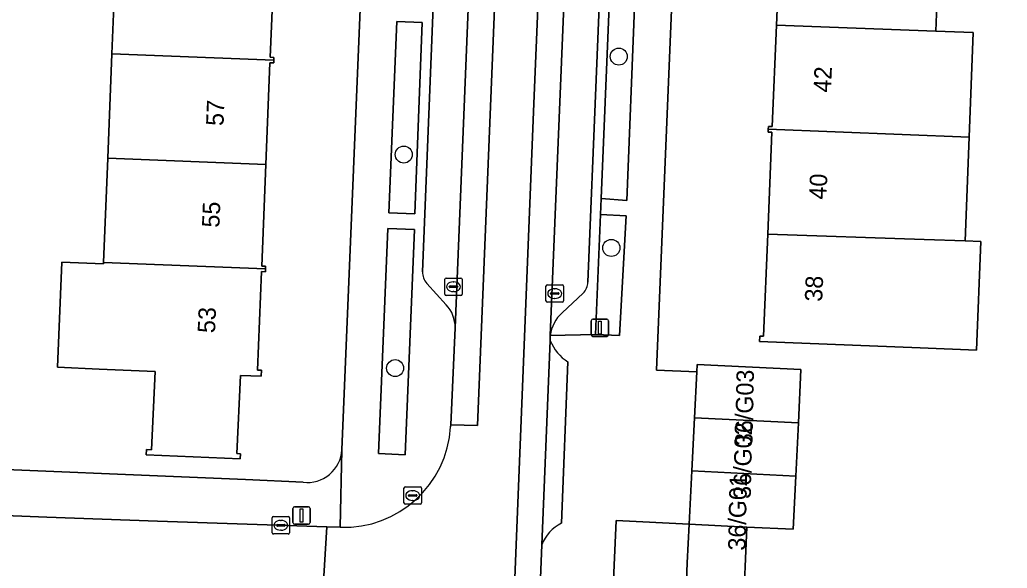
# Model space of a CAD drawing. Extents: x 160732 to 162107, y 387428 to 388479.
# Drawn here: x 161752.7 to 161809.4, y 387939.1 to 387970.6 of the extents above; entities that cross this region are included whole.
import ezdxf

# ---------------------------------------------------------------- set-up
doc = ezdxf.new("R2010")
doc.units = 0
for name, color, linetype in [('IMGEO_Boom', 7, 'Continuous'), ('IMGEO_Erf', 7, 'Continuous'), ('IMGEO_Groenvoorziening', 7, 'Continuous'), ('IMGEO_Kolk', 7, 'Continuous'), ('IMGEO_Lichtmast', 7, 'Continuous'), ('IMGEO_Pand', 7, 'Continuous'), ('IMGEO_Pand_nummerreeks', 7, 'Continuous'), ('IMGEO_Parkeervlak_open', 7, 'Continuous'), ('IMGEO_Rijbaan_lokaal_gesloten', 7, 'Continuous'), ('IMGEO_Rijbaan_lokaal_open', 7, 'Continuous'), ('IMGEO_Voetpad_open', 7, 'Continuous')]:
    doc.layers.add(name, color=color, linetype=linetype)

msp = doc.modelspace()

# ---------------------------------------------------------------- linework, layer by layer
at = {"layer": 'IMGEO_Boom'}
for centre in [(161787.108, 387968.451), (161774.765, 387962.824), (161786.679, 387957.463), (161774.27, 387950.562)]:
    msp.add_circle(centre, 0.489, dxfattribs=at)
at = {"layer": 'IMGEO_Erf'}
for points in [[(161771.216, 387945.869), (161773.211, 387994.183)], [(161791.086, 387994.121), (161789.273, 387950.447), (161791.579, 387950.353), (161791.599, 387950.768), (161797.564, 387950.475), (161797.414, 387947.42), (161797.264, 387944.365), (161797.114, 387941.309), (161794.457, 387941.439), (161794.256, 387936.453), (161802.247, 387936.13), (161802.186, 387934.614), (161810.022, 387934.297)], [(161805.54, 387975.898), (161805.309, 387969.92), (161807.447, 387969.838), (161807.214, 387963.832), (161806.983, 387957.866), (161807.887, 387957.831), (161807.644, 387951.6), (161804.4, 387951.726), (161795.183, 387952.083), (161795.196, 387952.4), (161795.415, 387952.392), (161795.657, 387958.252), (161795.899, 387964.112), (161795.68, 387964.12), (161795.687, 387964.279), (161795.694, 387964.438), (161795.913, 387964.429), (161796.165, 387970.261), (161796.417, 387976.093)], [(161767.339, 387974.233), (161767.097, 387968.415), (161767.316, 387968.406), (161767.31, 387968.247), (161767.303, 387968.088), (161767.084, 387968.098), (161766.849, 387962.261), (161766.614, 387956.424), (161766.833, 387956.415), (161766.827, 387956.256), (161766.821, 387956.097), (161766.601, 387956.107), (161766.365, 387950.455), (161766.6, 387950.444), (161766.586, 387950.096), (161765.387, 387950.149), (161765.186, 387945.654), (161765.386, 387945.645), (161765.373, 387945.345), (161759.978, 387945.586), (161759.992, 387945.885), (161760.291, 387945.872), (161760.492, 387950.367), (161757.276, 387950.511), (161754.886, 387950.618), (161755.132, 387956.651), (161757.522, 387956.555), (161757.525, 387956.628), (161757.77, 387962.625), (161758.014, 387968.619), (161758.258, 387974.597)], [(161747.315, 387944.931), (161765.69, 387944.17), (161768.993, 387944.007)], [(161810.079, 387925.91), (161801.53, 387926.255), (161801.594, 387927.839), (161795.47, 387928.086), (161793.741, 387928.156), (161793.709, 387927.365), (161793.67, 387926.388), (161790.521, 387926.515), (161790.561, 387927.492), (161790.891, 387935.658), (161791.041, 387939.381), (161791.15, 387941.601), (161786.962, 387941.806), (161786.251, 387925.991)]]:
    msp.add_lwpolyline(points, dxfattribs=at)
msp.add_arc((161769.217, 387945.998), 2.004, 263.5923, 356.3072, dxfattribs=at)
at = {"layer": 'IMGEO_Groenvoorziening'}
for points in [[(161788.016, 387971.284), (161786.557, 387971.358), (161786.1, 387960.296), (161787.567, 387960.196)], [(161775.397, 387959.424), (161775.83, 387970.402), (161774.367, 387970.471), (161773.911, 387959.476)], [(161786.065, 387959.391), (161785.767, 387952.498), (161787.154, 387952.438), (161787.526, 387959.313)], [(161775.383, 387958.532), (161773.858, 387958.588), (161773.32, 387945.659), (161774.847, 387945.579)]]:
    msp.add_lwpolyline(points, close=True, dxfattribs=at)
at = {"layer": 'IMGEO_Kolk'}
for p, q in [((161777.12, 387954.81), (161777.12, 387955.662)), ((161777.195, 387955.736), (161778.047, 387955.736)), ((161777.608, 387955.516), (161777.633, 387955.516)), ((161778.121, 387955.662), (161778.121, 387954.81)), ((161777.379, 387955.23), (161777.379, 387955.242)), ((161777.817, 387955.193), (161777.419, 387955.193)), ((161777.422, 387955.279), (161777.82, 387955.279)), ((161777.631, 387954.956), (161777.606, 387954.956)), ((161777.863, 387955.242), (161777.863, 387955.23)), ((161782.927, 387954.418), (161782.927, 387955.27)), ((161783.002, 387955.344), (161783.854, 387955.344)), ((161783.186, 387954.838), (161783.186, 387954.85)), ((161783.229, 387954.887), (161783.627, 387954.887)), ((161783.415, 387955.124), (161783.44, 387955.124)), ((161783.67, 387954.85), (161783.67, 387954.838)), ((161783.928, 387955.27), (161783.928, 387954.418)), ((161778.047, 387954.736), (161777.195, 387954.736)), ((161783.854, 387954.344), (161783.002, 387954.344)), ((161783.624, 387954.801), (161783.226, 387954.801)), ((161783.438, 387954.564), (161783.413, 387954.564)), ((161774.777, 387942.819), (161774.777, 387943.671)), ((161774.852, 387943.745), (161775.704, 387943.745)), ((161775.265, 387943.525), (161775.29, 387943.525)), ((161775.778, 387943.671), (161775.778, 387942.819)), ((161775.036, 387943.239), (161775.036, 387943.251)), ((161775.474, 387943.202), (161775.076, 387943.202)), ((161775.079, 387943.288), (161775.477, 387943.288)), ((161775.288, 387942.965), (161775.263, 387942.965)), ((161775.52, 387943.251), (161775.52, 387943.239)), ((161775.704, 387942.745), (161774.852, 387942.745)), ((161767.21, 387941.112), (161767.21, 387941.964)), ((161767.285, 387942.038), (161768.137, 387942.038)), ((161767.698, 387941.818), (161767.723, 387941.818)), ((161768.211, 387941.964), (161768.211, 387941.112)), ((161767.469, 387941.532), (161767.469, 387941.544)), ((161767.907, 387941.495), (161767.509, 387941.495)), ((161767.512, 387941.581), (161767.91, 387941.581)), ((161767.721, 387941.258), (161767.696, 387941.258)), ((161767.953, 387941.544), (161767.953, 387941.532)), ((161768.137, 387941.038), (161767.285, 387941.038))]:
    msp.add_line(p, q, dxfattribs=at)
for points in [[(161777.12, 387954.81), (161777.12, 387955.662)], [(161777.195, 387955.736), (161778.047, 387955.736)], [(161778.121, 387955.662), (161778.121, 387954.81)], [(161782.927, 387954.418), (161782.927, 387955.27)], [(161783.002, 387955.344), (161783.854, 387955.344)], [(161783.928, 387955.27), (161783.928, 387954.418)], [(161778.047, 387954.736), (161777.195, 387954.736)], [(161783.854, 387954.344), (161783.002, 387954.344)], [(161774.777, 387942.819), (161774.777, 387943.671)], [(161774.852, 387943.745), (161775.704, 387943.745)], [(161775.778, 387943.671), (161775.778, 387942.819)], [(161775.704, 387942.745), (161774.852, 387942.745)], [(161767.21, 387941.112), (161767.21, 387941.964)], [(161767.285, 387942.038), (161768.137, 387942.038)], [(161768.211, 387941.964), (161768.211, 387941.112)], [(161768.137, 387941.038), (161767.285, 387941.038)]]:
    msp.add_lwpolyline(points, dxfattribs=at)
for centre, radius, start, end in [((161777.197, 387955.66), 0.0765, 91.552, 178.448), ((161777.197, 387955.66), 0.0765, 91.552, 178.448), ((161778.045, 387955.66), 0.0765, 1.552, 88.448), ((161778.045, 387955.66), 0.0765, 1.552, 88.448), ((161777.197, 387954.812), 0.0765, 181.552, 268.448), ((161777.197, 387954.812), 0.0765, 181.552, 268.448), ((161777.419, 387955.239), 0.0403, 85.8775, 175.7526), ((161777.416, 387955.229), 0.0366, 178.938, 274.7102), ((161777.82, 387955.236), 0.043, 264.8664, 352.4533), ((161777.824, 387955.241), 0.0386, 1.7309, 96.639), ((161778.045, 387954.812), 0.0765, 271.552, 358.448), ((161778.045, 387954.812), 0.0765, 271.552, 358.448), ((161783.004, 387955.268), 0.0765, 91.552, 178.448), ((161783.004, 387955.268), 0.0765, 91.552, 178.448), ((161783.226, 387954.847), 0.0403, 85.8775, 175.7526), ((161783.223, 387954.837), 0.0366, 178.938, 274.7102), ((161783.627, 387954.844), 0.043, 264.8664, 352.4533), ((161783.631, 387954.849), 0.0386, 1.7309, 96.639), ((161783.852, 387955.268), 0.0765, 1.552, 88.448), ((161783.852, 387955.268), 0.0765, 1.552, 88.448), ((161783.004, 387954.42), 0.0765, 181.552, 268.448), ((161783.004, 387954.42), 0.0765, 181.552, 268.448), ((161783.852, 387954.42), 0.0765, 271.552, 358.448), ((161783.852, 387954.42), 0.0765, 271.552, 358.448), ((161774.854, 387943.669), 0.0765, 91.552, 178.448), ((161774.854, 387943.669), 0.0765, 91.552, 178.448), ((161775.702, 387943.669), 0.0765, 1.552, 88.448), ((161775.702, 387943.669), 0.0765, 1.552, 88.448), ((161775.076, 387943.248), 0.0403, 85.8775, 175.7526), ((161775.073, 387943.238), 0.0366, 178.938, 274.7102), ((161775.477, 387943.245), 0.043, 264.8664, 352.4533), ((161775.481, 387943.25), 0.0386, 1.7309, 96.639), ((161774.854, 387942.821), 0.0765, 181.552, 268.448), ((161774.854, 387942.821), 0.0765, 181.552, 268.448), ((161775.702, 387942.821), 0.0765, 271.552, 358.448), ((161775.702, 387942.821), 0.0765, 271.552, 358.448), ((161767.287, 387941.962), 0.0765, 91.552, 178.448), ((161767.287, 387941.962), 0.0765, 91.552, 178.448), ((161768.135, 387941.962), 0.0765, 1.552, 88.448), ((161768.135, 387941.962), 0.0765, 1.552, 88.448), ((161767.509, 387941.541), 0.0403, 85.8775, 175.7526), ((161767.506, 387941.531), 0.0366, 178.938, 274.7102), ((161767.91, 387941.538), 0.043, 264.8664, 352.4533), ((161767.914, 387941.543), 0.0386, 1.7309, 96.639), ((161767.287, 387941.114), 0.0765, 181.552, 268.448), ((161767.287, 387941.114), 0.0765, 181.552, 268.448), ((161768.135, 387941.114), 0.0765, 271.552, 358.448), ((161768.135, 387941.114), 0.0765, 271.552, 358.448)]:
    msp.add_arc(centre, radius, start, end, dxfattribs=at)
for centre, major_axis, ratio, start_param, end_param in [((161777.607, 387955.236), (-0.387, 0.002), 0.722429, 4.712389, 7.853982), ((161777.632, 387955.236), (-0.39, 0.002), 0.717154, 1.570796, 4.712389), ((161783.414, 387954.844), (-0.387, 0.002), 0.722429, 4.712389, 7.853982), ((161783.439, 387954.844), (-0.39, 0.002), 0.717154, 1.570796, 4.712389), ((161775.264, 387943.245), (-0.387, 0.002), 0.722429, 4.712389, 7.853982), ((161775.289, 387943.245), (-0.39, 0.002), 0.717154, 1.570796, 4.712389), ((161767.697, 387941.538), (-0.387, 0.002), 0.722429, 4.712389, 7.853982), ((161767.722, 387941.538), (-0.39, 0.002), 0.717154, 1.570796, 4.712389)]:
    msp.add_ellipse(centre, major_axis=major_axis, ratio=ratio, start_param=start_param, end_param=end_param, dxfattribs=at)
at = {"layer": 'IMGEO_Lichtmast'}
for p, q in [((161785.527, 387952.483), (161785.527, 387953.283)), ((161785.527, 387953.283), (161785.527, 387952.483)), ((161785.627, 387953.383), (161786.417, 387953.383)), ((161786.417, 387953.383), (161785.627, 387953.383)), ((161786.517, 387953.283), (161786.517, 387952.483)), ((161786.517, 387952.483), (161786.517, 387953.283)), ((161786.417, 387952.383), (161785.627, 387952.383)), ((161785.627, 387952.383), (161786.417, 387952.383)), ((161768.4, 387941.7), (161768.4, 387942.5)), ((161768.4, 387942.5), (161768.4, 387941.7)), ((161768.5, 387942.6), (161769.29, 387942.6)), ((161769.29, 387942.6), (161768.5, 387942.6)), ((161769.39, 387942.5), (161769.39, 387941.7)), ((161769.39, 387941.7), (161769.39, 387942.5)), ((161769.29, 387941.6), (161768.5, 387941.6)), ((161768.5, 387941.6), (161769.29, 387941.6))]:
    msp.add_line(p, q, dxfattribs=at)
for points in [[(161785.947, 387953.258), (161786.097, 387953.258), (161786.097, 387952.508), (161785.947, 387952.508), (161785.947, 387953.258)], [(161768.82, 387942.475), (161768.97, 387942.475), (161768.97, 387941.725), (161768.82, 387941.725), (161768.82, 387942.475)]]:
    msp.add_lwpolyline(points, dxfattribs=at)
for centre, start, end in [((161785.627, 387953.283), 90, 180), ((161785.627, 387953.283), 90, 180), ((161786.417, 387953.283), 0, 90), ((161786.417, 387953.283), 360, 90), ((161785.627, 387952.483), 180, 270), ((161785.627, 387952.483), 180, 270), ((161786.417, 387952.483), 270, 0), ((161786.417, 387952.483), 270, 0), ((161768.5, 387942.5), 90, 180), ((161768.5, 387942.5), 90, 180), ((161769.29, 387942.5), 0, 90), ((161769.29, 387942.5), 360, 90), ((161768.5, 387941.7), 180, 270), ((161768.5, 387941.7), 180, 270), ((161769.29, 387941.7), 270, 0), ((161769.29, 387941.7), 270, 0)]:
    msp.add_arc(centre, 0.1, start, end, dxfattribs=at)
at = {"layer": 'IMGEO_Pand'}
for points in [[(161805.54, 387975.898), (161796.204, 387976.26), (161796.198, 387976.101), (161796.417, 387976.093), (161796.165, 387970.261), (161805.309, 387969.92)], [(161758.258, 387974.597), (161758.014, 387968.619), (161767.31, 387968.247), (161767.316, 387968.406), (161767.097, 387968.415), (161767.339, 387974.233)], [(161807.214, 387963.832), (161807.447, 387969.838), (161805.309, 387969.92), (161796.165, 387970.261), (161795.913, 387964.429), (161795.694, 387964.438), (161795.687, 387964.279)], [(161766.849, 387962.261), (161767.084, 387968.098), (161767.303, 387968.088), (161767.31, 387968.247), (161758.014, 387968.619), (161757.77, 387962.625)], [(161795.687, 387964.279), (161795.68, 387964.12), (161795.899, 387964.112), (161795.657, 387958.252), (161804.642, 387957.957), (161806.983, 387957.866), (161807.214, 387963.832)], [(161766.827, 387956.256), (161766.833, 387956.415), (161766.614, 387956.424), (161766.849, 387962.261), (161757.77, 387962.625), (161757.525, 387956.628)], [(161807.887, 387957.831), (161806.983, 387957.866), (161804.642, 387957.957), (161795.657, 387958.252), (161795.415, 387952.392), (161795.196, 387952.4), (161795.183, 387952.083), (161804.4, 387951.726), (161807.644, 387951.6)], [(161766.601, 387956.107), (161766.821, 387956.097), (161766.827, 387956.256), (161757.525, 387956.628), (161757.522, 387956.555), (161755.132, 387956.651), (161754.886, 387950.618), (161757.276, 387950.511), (161760.492, 387950.367), (161760.291, 387945.872), (161759.992, 387945.885), (161759.978, 387945.586), (161765.373, 387945.345), (161765.386, 387945.645), (161765.186, 387945.654), (161765.387, 387950.149), (161766.586, 387950.096), (161766.6, 387950.444), (161766.365, 387950.455)], [(161797.564, 387950.475), (161791.599, 387950.768), (161791.579, 387950.353), (161791.449, 387947.712), (161797.414, 387947.42)], [(161797.414, 387947.42), (161791.449, 387947.712), (161791.3, 387944.657), (161797.264, 387944.365)], [(161797.114, 387941.309), (161797.264, 387944.365), (161791.3, 387944.657), (161791.15, 387941.601), (161794.457, 387941.439)], [(161801.867, 387934.627), (161802.186, 387934.614), (161802.247, 387936.13), (161794.256, 387936.453), (161794.457, 387941.439), (161791.15, 387941.601), (161791.041, 387939.381), (161790.891, 387935.658), (161790.561, 387927.492), (161790.521, 387926.515), (161793.67, 387926.388), (161793.709, 387927.365), (161793.741, 387928.156), (161795.47, 387928.086), (161801.594, 387927.839)]]:
    msp.add_lwpolyline(points, close=True, dxfattribs=at)
at = {"layer": 'IMGEO_Parkeervlak_open'}
for points in [[(161784.876, 387993.59), (161783.178, 387952.431)], [(161785.333, 387955.501), (161786.76, 387990.436), (161786.526, 387991.074), (161785.39, 387992.295)], [(161777.715, 387952.878), (161779.268, 387990.951)], [(161777.128, 387988.004), (161775.838, 387956.093)], [(161776.082, 387955.429), (161777.201, 387954.199)], [(161783.854, 387953.742), (161785.061, 387954.868)]]:
    msp.add_lwpolyline(points, dxfattribs=at)
for centre, radius, start, end in [((161776.863, 387956.093), 1.025, 179.9885, 220.3652), ((161784.391, 387955.531), 0.943, 315.3138, 358.1798), ((161775.856, 387952.915), 1.859, 358.8513, 43.6707), ((161785.172, 387952.233), 2.004, 131.1269, 174.3185)]:
    msp.add_arc(centre, radius, start, end, dxfattribs=at)
at = {"layer": 'IMGEO_Rijbaan_lokaal_gesloten'}
for points in [[(161782.239, 387965.763), (161783.394, 387993.619), (161784.876, 387993.59), (161784.932, 387994.384)], [(161779.276, 387991.923), (161780.816, 387991.905), (161779.002, 387947.26), (161777.46, 387947.316), (161777.454, 387947.188)], [(161782.129, 387926.362), (161782.134, 387926.487), (161780.669, 387926.538), (161782.239, 387965.763)], [(161771.123, 387941.423), (161770.346, 387941.451), (161769.932, 387934.544), (161771.407, 387934.48)]]:
    msp.add_lwpolyline(points, dxfattribs=at)
for points in [[(161782.682, 387940.407), (161783.177, 387952.144), (161783.178, 387952.431), (161784.876, 387993.59), (161783.394, 387993.619), (161782.239, 387965.763), (161780.669, 387926.538), (161782.134, 387926.487)], [(161777.46, 387947.316), (161779.002, 387947.26), (161780.816, 387991.905), (161779.276, 387991.923), (161779.268, 387990.951), (161777.715, 387952.878)]]:
    msp.add_lwpolyline(points, close=True, dxfattribs=at)
msp.add_arc((161771.325, 387947.56), 6.141, 268.1183, 356.5236, dxfattribs=at)
at = {"layer": 'IMGEO_Rijbaan_lokaal_open'}
msp.add_lwpolyline([(161758.84, 387935.03), (161769.932, 387934.544), (161770.346, 387941.451), (161760.636, 387941.772), (161754.277, 387942.006), (161750.891, 387942.145), (161746.257, 387942.335), (161735.843, 387942.762), (161735.567, 387936.001), (161746.548, 387935.565), (161750.827, 387935.395)], close=True, dxfattribs=at)
at = {"layer": 'IMGEO_Voetpad_open'}
for points in [[(161786.962, 387941.806), (161791.15, 387941.601), (161791.3, 387944.657), (161791.449, 387947.712), (161791.579, 387950.353), (161789.273, 387950.447), (161791.086, 387994.121), (161790.241, 387997.367), (161789.4, 387997.574)], [(161786.38, 387997.08), (161787.525, 387995.262), (161789.008, 387995.192), (161788.538, 387984.153), (161787.072, 387984.218), (161787.05, 387983.324), (161788.514, 387983.253), (161788.05, 387972.206), (161786.601, 387972.276), (161786.557, 387971.358), (161788.016, 387971.284), (161787.567, 387960.196), (161786.1, 387960.296), (161786.065, 387959.391), (161787.526, 387959.313), (161787.154, 387952.438), (161785.767, 387952.498), (161783.178, 387952.431), (161783.177, 387952.144)], [(161786.065, 387959.391), (161786.1, 387960.296), (161786.557, 387971.358), (161786.601, 387972.276), (161787.05, 387983.324), (161787.072, 387984.218), (161787.525, 387995.262), (161786.38, 387997.08)], [(161773.211, 387994.183), (161771.216, 387945.869), (161771.123, 387941.423)], [(161785.39, 387992.295), (161786.526, 387991.074), (161786.76, 387990.436), (161785.333, 387955.501)], [(161775.838, 387956.093), (161777.128, 387988.004)], [(161783.178, 387952.431), (161785.767, 387952.498), (161786.065, 387959.391)], [(161777.201, 387954.199), (161776.082, 387955.429)], [(161785.061, 387954.868), (161783.854, 387953.742)], [(161777.454, 387947.188), (161777.46, 387947.316), (161777.715, 387952.878)], [(161783.177, 387952.144), (161782.682, 387940.407)], [(161783.824, 387941.658), (161784.191, 387950.926)], [(161784.191, 387950.926), (161783.824, 387941.658)], [(161768.993, 387944.007), (161765.69, 387944.17), (161747.315, 387944.931), (161745.805, 387944.994), (161708.246, 387946.548)], [(161685.068, 387944.845), (161733.065, 387942.876), (161735.843, 387942.762), (161746.257, 387942.335), (161750.891, 387942.145), (161754.277, 387942.006), (161760.636, 387941.772), (161770.346, 387941.451), (161771.123, 387941.423), (161771.216, 387945.869)], [(161785.734, 387921.743), (161786.251, 387925.991), (161786.962, 387941.806)], [(161782.682, 387940.407), (161782.134, 387926.487), (161782.129, 387926.362)]]:
    msp.add_lwpolyline(points, dxfattribs=at)
for points in [[(161774.367, 387970.471), (161775.83, 387970.402), (161775.397, 387959.424), (161773.911, 387959.476)], [(161773.858, 387958.588), (161775.383, 387958.532), (161774.847, 387945.579), (161773.32, 387945.659)]]:
    msp.add_lwpolyline(points, close=True, dxfattribs=at)
for centre, radius, start, end in [((161776.863, 387956.093), 1.025, 179.9885, 220.3652), ((161784.391, 387955.531), 0.943, 315.3138, 358.1798), ((161775.856, 387952.915), 1.859, 358.8513, 43.6707), ((161785.172, 387952.233), 2.004, 131.1269, 174.3185), ((161785.45, 387953.005), 2.431, 200.7541, 238.8015), ((161785.45, 387953.005), 2.431, 200.7541, 238.8015), ((161771.325, 387947.56), 6.141, 268.1183, 356.5236), ((161769.217, 387945.998), 2.004, 263.5923, 356.3072), ((161784.853, 387939.572), 2.327, 116.2608, 158.9552), ((161784.853, 387939.572), 2.327, 116.2608, 158.9552)]:
    msp.add_arc(centre, radius, start, end, dxfattribs=at)

# ---------------------------------------------------------------- texts
at = {"layer": 'IMGEO_Pand_nummerreeks'}
for s, rotation, p in [('42', 87.5256, (161799.279, 387966.375)), ('57', 87.6942, (161764.415, 387964.455)), ('40', 87.6345, (161799.022, 387960.224)), ('55', 87.6942, (161764.18, 387958.619)), ('38', 87.6339, (161798.78, 387954.364)), ('53', 87.5995, (161763.931, 387952.56)), ('36/G03', 88.8249, (161794.779, 387946.08)), ('36/G02', 88.8249, (161794.682, 387943.049)), ('36/G01', 88.8249, (161794.38, 387940.078))]:
    msp.add_text(s, height=1, rotation=rotation, dxfattribs=at).set_placement(p)

doc.saveas('drawing.dxf')
